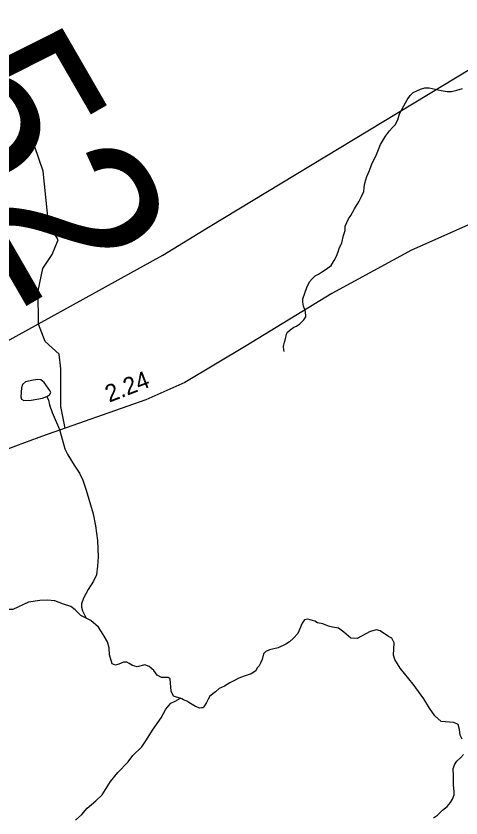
# Model space of a CAD drawing. Extents: x 2056842 to 2160602, y 826753 to 1016856.
# Drawn here: x 2092594 to 2095813, y 896145 to 901949 of the extents above; entities that cross this region are included whole.
import ezdxf

# ---------------------------------------------------------------- set-up
doc = ezdxf.new("R2010")
doc.units = 0
for name, color, linetype in [('Exist Hydrographic Creek Single Shore', 7, 'Continuous'), ('Exist Hydrographic Misc Water Feature', 7, 'Continuous'), ('Exist Road Non-System Type 51', 7, 'Continuous'), ('Exist Road Secondary Mileage Hundredths English Label', 7, 'Continuous'), ('Exist Road Secondary Structure Standard Bridge Number Label', 7, 'Continuous'), ('Exist Road Secondary Type 51 Attributed', 7, 'Continuous'), ('Exist Utilities Electrical Transmission Line', 7, 'Continuous')]:
    doc.layers.add(name, color=color, linetype=linetype)

msp = doc.modelspace()

# ---------------------------------------------------------------- linework, layer by layer
at = {"layer": 'Exist Hydrographic Creek Single Shore'}
for points in [[(2094535.1, 899521.2), (2094531, 899533.2), (2094528.9, 899557.2), (2094532.8, 899569.2), (2094536.7, 899587.3), (2094544.7, 899613.3), (2094550.6, 899645.3), (2094558.6, 899661.3), (2094578.5, 899677.4), (2094604.6, 899697.5), (2094622.4, 899703.5), (2094648.5, 899721.6), (2094660.3, 899733.7), (2094676.3, 899749.7), (2094690.3, 899771.7), (2094690.1, 899783.7), (2094686.2, 899819.7), (2094682.1, 899829.7), (2094674.1, 899849.6), (2094670, 899877.6), (2094669.8, 899901.6), (2094683.7, 899943.7), (2094697.5, 899983.7), (2094717.3, 900023.8), (2094735.4, 900047.8), (2094759.2, 900067.9), (2094783.2, 900080), (2094811.1, 900100), (2094837.1, 900116.2), (2094875, 900144.3), (2094894.9, 900178.3), (2094913, 900210.3), (2094924.9, 900242.4), (2094932.7, 900266.4), (2094950.5, 900308.4), (2094964.4, 900360.5), (2094974.3, 900396.5), (2094976.1, 900428.5), (2095000.1, 900480.6), (2095015.9, 900504.7), (2095043.8, 900552.8), (2095073.7, 900604.8), (2095093.6, 900642.9), (2095109.4, 900679), (2095113.3, 900707), (2095117.2, 900739), (2095130.9, 900787), (2095150.8, 900831), (2095166.8, 900871.1), (2095202.5, 900947.2), (2095230.2, 901019.3), (2095266.1, 901079.3), (2095296, 901117.5), (2095317.9, 901141.6), (2095337.8, 901161.7), (2095355.7, 901197.7), (2095367.6, 901241.7), (2095399.4, 901297.7), (2095423.3, 901341.8), (2095445.1, 901373.9), (2095467.2, 901394), (2095519.1, 901420.1), (2095551.1, 901428.2), (2095583.1, 901428.3), (2095627, 901420.4), (2095669, 901408.5), (2095713.1, 901402.8), (2095745.1, 901402.8), (2095783, 901410.9), (2095823, 901425.1)], [(2093100.5, 897591), (2093063, 897610.9), (2093022.8, 897652.5), (2092990.8, 897676.5), (2092936.7, 897692.4), (2092874.5, 897716.3), (2092818.5, 897722), (2092766.6, 897717.9), (2092683.8, 897706.8), (2092570.3, 897654.4), (2092521.6, 897653.1), (2092505.4, 897660.6), (2092471.7, 897688.1), (2092399.4, 897731.7), (2092358.2, 897744.2), (2092329.5, 897743)], [(2093782.6, 897011.1), (2093754.8, 897018.9), (2093732.7, 897026.9), (2093716.7, 897063), (2093710.4, 897152.7), (2093694.1, 897160.9), (2093646.3, 897162.5), (2093616.1, 897178.6), (2093590.2, 897212.2), (2093558, 897242.4), (2093526.1, 897254.3), (2093470, 897240), (2093438, 897247.9), (2093412.1, 897263.8), (2093395.9, 897271.7), (2093371.9, 897271.9), (2093338.2, 897257.5), (2093314.1, 897251.4), (2093290, 897259.5), (2093269.7, 897325.5), (2093267.8, 897377.4), (2093255.6, 897419.3), (2093225.5, 897473.1), (2093191.1, 897525), (2093136.6, 897573.5), (2093100.5, 897591)], [(2095821.2, 896715.6), (2095807.4, 896743.4), (2095802.4, 896785.9), (2095793.7, 896822.1), (2095761.3, 896835.8), (2095669, 896842.1), (2095624.1, 896883.3), (2095584.7, 896940.6), (2095544.4, 897006.4), (2095468.1, 897114.2), (2095373.3, 897229), (2095333.4, 897291.4), (2095325.9, 897323.9), (2095330.9, 897413.7), (2095313, 897445.6), (2095288.5, 897457.4), (2095228.6, 897498.6), (2095202.4, 897506.1), (2095156.3, 897494.8), (2095061.5, 897444.9), (2095017.1, 897446.9), (2094966.6, 897488.6), (2094928, 897518.6), (2094883.1, 897526.1), (2094854.8, 897532.2), (2094814.8, 897550.1), (2094774.9, 897556.2), (2094755.8, 897568.5), (2094704.7, 897583.5), (2094681, 897579.7), (2094664.8, 897556), (2094633.2, 897479.7), (2094601.4, 897445.6), (2094573.2, 897419.3), (2094545.4, 897403.5), (2094491.3, 897377.3), (2094427.7, 897360.9), (2094401.5, 897349), (2094383.8, 897333), (2094373.8, 897292.8), (2094364, 897264.8), (2094353.8, 897246.6), (2094338, 897230.9), (2094330.1, 897210.7), (2094294.2, 897188.5), (2094244.3, 897172.5), (2094206.2, 897156.2), (2094174.4, 897140.1), (2094140.3, 897124.1), (2094102.3, 897098), (2094064.6, 897082), (2094036.5, 897057.7), (2093996.8, 897025.7), (2093984.6, 897005.6), (2093972.9, 896981.5), (2093964.8, 896969.6), (2093952.9, 896949.5), (2093944.9, 896941.4), (2093937, 896941.6), (2093924.8, 896939.5), (2093892.9, 896951.4), (2093868.9, 896967.3), (2093845, 896981.2), (2093828.8, 896991.1), (2093804.6, 896999.1), (2093794.6, 897007.2), (2093782.6, 897011.1)]]:
    msp.add_lwpolyline(points, dxfattribs=at)
at = {"layer": 'Exist Hydrographic Misc Water Feature'}
for points in [[(2092817.3, 899195.8), (2092837.2, 899208.3), (2092846, 899223.3), (2092838.5, 899238.3), (2092798.6, 899295.7), (2092774.9, 899315.7), (2092751.2, 899319.4), (2092717.5, 899313.2), (2092662.6, 899300.7), (2092640.1, 899282), (2092633.9, 899257), (2092630.2, 899192.1), (2092633.9, 899175.9), (2092650.1, 899167.1), (2092703.8, 899169.6), (2092784.8, 899183.4), (2092817.3, 899195.8)], [(2092817.3, 899195.8), (2092828.2, 899168), (2092836.4, 899136), (2092856.5, 899080.1), (2092909, 898956.2), (2092933.2, 898870.4), (2092947.3, 898816.4), (2092969.5, 898772.5), (2093015.8, 898698.6), (2093054, 898640.8), (2093078, 898590.8), (2093102.4, 898516.9), (2093152.8, 898347.1), (2093169.2, 898259.2), (2093183.4, 898153.1), (2093187.9, 898035.2), (2093184, 897967.3), (2093176.2, 897905.2), (2093154.2, 897859.2), (2093116.5, 897799), (2093082.9, 897734.9), (2093068.9, 897695), (2093066.9, 897671), (2093075.1, 897642.9), (2093100.5, 897591)], [(2093025.6, 896129.9), (2093070.5, 896171), (2093107.9, 896216), (2093171.6, 896269.7), (2093217.2, 896313.5), (2093278.7, 896409.7), (2093330.6, 896473.9), (2093404.8, 896550.5), (2093439.8, 896596.7), (2093504.1, 896660.4), (2093538.3, 896710), (2093580.7, 896779.9), (2093643.3, 896870.7), (2093677.1, 896932.9), (2093713, 896975), (2093745, 896991), (2093782.9, 897011.2)], [(2095615.5, 896145), (2095643.4, 896165.1), (2095679, 896201.1), (2095713.1, 896229.2), (2095737.1, 896257.3), (2095750.8, 896281.4), (2095762.7, 896311.5), (2095762.7, 896335.5), (2095758.6, 896383.3), (2095758.4, 896447.4), (2095756.3, 896503.4), (2095768.2, 896535.5), (2095784, 896555.5), (2095810.1, 896579.5), (2095831.8, 896603.7)]]:
    msp.add_lwpolyline(points, dxfattribs=at)
at = {"layer": 'Exist Road Non-System Type 51'}
msp.add_lwpolyline([(2092948.8, 898966.5), (2092917.4, 899122.3), (2092917.4, 899396.5), (2092905.5, 899500.9), (2092804.2, 899593.3), (2092756.5, 899718.5), (2092753.5, 899960), (2092787.8, 900122.5), (2092856.3, 900223.8), (2092898, 900328.2), (2092829.5, 900450.4), (2092790.8, 900826), (2092640.3, 901262.8)], dxfattribs=at)
at = {"layer": 'Exist Road Secondary Type 51 Attributed'}
msp.add_lwpolyline([(2097584.5, 901381.1), (2097440.8, 901258.9), (2097275.5, 901120.4), (2097046.5, 900979.3), (2096312.6, 900635.1), (2095454.9, 900254.9), (2094879.1, 899939.4), (2094260.3, 899562.8), (2093814.7, 899296.7), (2093533.6, 899171.8), (2092778.2, 898906.6), (2092463.9, 898789.7), (2091981.5, 898576.7), (2091780.3, 898463.5), (2091132.7, 898086.9), (2090400.7, 897659.9), (2089683, 897256.3), (2089377.6, 897073), (2088782.1, 896719.7), (2088437.2, 896513), (2087866.9, 896195.7), (2087516.6, 895996.1), (2087189.6, 895823.6)], dxfattribs=at)
at = {"layer": 'Exist Utilities Electrical Transmission Line'}
msp.add_lwpolyline([(2081456.5, 893335.6), (2082215.8, 893541.9), (2083698.6, 894464.4), (2090653.3, 898439.9), (2091279.8, 898905.8), (2093655.2, 900217), (2093986.6, 900420.2), (2096731, 902082.7)], dxfattribs=at)

# ---------------------------------------------------------------- texts
at = {"layer": 'Exist Road Secondary Mileage Hundredths English Label'}
msp.add_text('2.24', height=125, rotation=21.1656, dxfattribs=at).set_placement((2093268.3, 899150.2))
at = {"layer": 'Exist Road Secondary Structure Standard Bridge Number Label'}
msp.add_text('52', height=1230.31, rotation=300, dxfattribs=at).set_placement((2091795.8, 901363.6))

doc.saveas('drawing.dxf')
